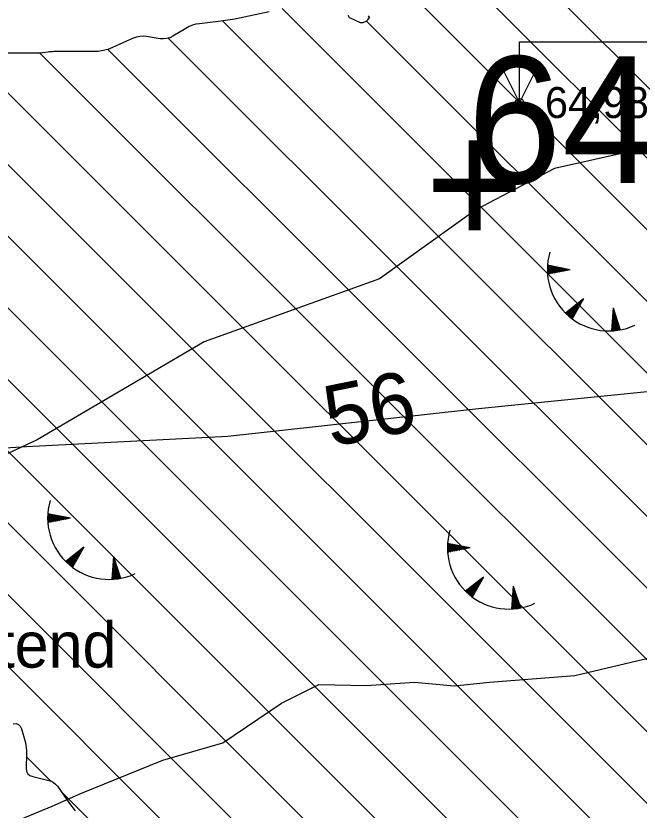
# Model space of a CAD drawing. Extents: x 532503 to 539665, y 6557663 to 6561526.
# Drawn here: x 534825.2 to 534874.3, y 6559684.9 to 6559747.6 of the extents above; entities that cross this region are included whole.
import ezdxf

# ---------------------------------------------------------------- set-up
doc = ezdxf.new("R2010")
doc.units = 0
for name, color, linetype in [('Default', 7, 'Continuous'), ('HALJASTUS', 7, 'Continuous'), ('jääkpaksus', 7, 'Continuous'), ('Kaevandatud ala', 7, 'Continuous'), ('KORGUS-EH2000', 7, 'Continuous'), ('Lamami horisontaal_EH2000', 7, 'Continuous'), ('MOOTKORG', 7, 'Continuous'), ('MOOTKORGMUU-EH2000', 7, 'Continuous'), ('MOOTMPUNKT', 7, 'Continuous'), ('RELJEEF', 7, 'Continuous')]:
    doc.layers.add(name, color=color, linetype=linetype)

# ---------------------------------------------------------------- blocks, each defined once
blk = doc.blocks.new('POINT_DISPLAY')
at = {"layer": 'Default'}
blk.add_line((0, 0), (0, 0), dxfattribs=at)

msp = doc.modelspace()

# ---------------------------------------------------------------- linework, layer by layer
at = {"layer": 'jääkpaksus'}
msp.add_lwpolyline([(534864.921, 6559740.761), (534864.921, 6559745.561), (534880.921, 6559745.561)], dxfattribs=at)
msp.add_lwpolyline([(534864.921, 6559740.761), (534863.321, 6559743.961), (534866.521, 6559743.961)], close=True, dxfattribs=at)
at = {"layer": 'Kaevandatud ala'}
for p, q in [((534851.209, 6559765.793), (534891.575, 6559725.426)), ((534846.438, 6559764.906), (534894.485, 6559716.86)), ((534841.418, 6559764.27), (534897.395, 6559708.293)), ((534846.197, 6559748.178), (534903.214, 6559691.16)), ((534841.524, 6559747.193), (534906.124, 6559682.593)), ((534852.844, 6559747.187), (534900.305, 6559699.727)), ((534837.222, 6559745.838), (534909.034, 6559674.027)), ((534815.659, 6559744.774), (534920.673, 6559639.76)), ((534827.089, 6559744.658), (534914.853, 6559656.894)), ((534832.452, 6559744.952), (534911.944, 6559665.46)), ((534821.764, 6559744.326), (534917.763, 6559648.327)), ((534812.737, 6559742.04), (534923.583, 6559631.194)), ((534809.572, 6559739.547), (534926.492, 6559622.627)), ((534806.244, 6559737.218), (534929.402, 6559614.06)), ((534803.84, 6559733.966), (534932.312, 6559605.494)), ((534801.542, 6559730.607), (534935.222, 6559596.927)), ((534798.86, 6559727.633), (534938.132, 6559588.361)), ((534797.387, 6559723.448), (534941.041, 6559579.794)), ((534826.049, 6559689.129), (534827.957, 6559687.221)), ((534828.758, 6559686.421), (534943.951, 6559571.227))]:
    msp.add_line(p, q, dxfattribs=at)
for points in [[(534845.182, 6559747.913), (534842.844, 6559747.416), (534842.474, 6559747.342), (534842.104, 6559747.276), (534841.732, 6559747.22), (534841.358, 6559747.172), (534839.693, 6559746.98), (534839.408, 6559746.931), (534839.133, 6559746.854), (534838.868, 6559746.747), (534838.613, 6559746.612), (534837.578, 6559745.99), (534837.34, 6559745.873), (534837.094, 6559745.801), (534836.838, 6559745.775), (534836.574, 6559745.794), (534835.498, 6559745.964), (534835.232, 6559745.987), (534834.971, 6559745.972), (534834.715, 6559745.919), (534834.463, 6559745.827), (534832.816, 6559745.092), (534832.455, 6559744.953), (534832.085, 6559744.853), (534831.706, 6559744.793), (534831.319, 6559744.774), (534828.203, 6559744.775), (534828.091, 6559744.773), (534827.978, 6559744.767), (534827.866, 6559744.757), (534827.755, 6559744.744), (534827.309, 6559744.681), (534827.197, 6559744.667), (534827.085, 6559744.657), (534826.973, 6559744.652), (534826.86, 6559744.65), (534823.058, 6559744.665)], [(534852.973, 6559747.601), (534853.049, 6559747.534), (534853.064, 6559747.516), (534853.07, 6559747.498), (534853.069, 6559747.478), (534853.059, 6559747.458), (534852.936, 6559747.275), (534852.909, 6559747.24), (534852.878, 6559747.21), (534852.843, 6559747.186), (534852.803, 6559747.166), (534852.555, 6559747.062), (534852.5, 6559747.045), (534852.445, 6559747.04), (534852.39, 6559747.047), (534852.335, 6559747.065), (534851.635, 6559747.379), (534851.522, 6559747.45), (534851.454, 6559747.541), (534851.429, 6559747.652)], [(534825.004, 6559691.739), (534825.234, 6559691.752), (534825.418, 6559691.691), (534825.557, 6559691.555), (534825.649, 6559691.344), (534825.929, 6559690.353), (534825.989, 6559690.105), (534826.03, 6559689.853), (534826.052, 6559689.6), (534826.055, 6559689.343), (534826.025, 6559688.236), (534826.051, 6559687.991), (534826.145, 6559687.799), (534826.307, 6559687.659), (534826.536, 6559687.571), (534827.804, 6559687.272), (534828.004, 6559687.206), (534828.183, 6559687.108), (534828.34, 6559686.979), (534828.476, 6559686.818), (534829.016, 6559686.055), (534829.122, 6559685.906), (534829.228, 6559685.758), (534829.335, 6559685.609), (534829.441, 6559685.461), (534829.869, 6559684.867)]]:
    msp.add_lwpolyline(points, dxfattribs=at)
at = {"layer": 'KORGUS-EH2000'}
msp.add_circle((534864.921, 6559740.761), 0.32, dxfattribs=at)
at = {"layer": 'Lamami horisontaal_EH2000'}
msp.add_lwpolyline([(534948.61, 6559756.736), (534944.621, 6559753.17), (534942.275, 6559750.842), (534932.369, 6559743.101), (534930.796, 6559741.554), (534928.37, 6559739.225), (534917.897, 6559733.223), (534896.45, 6559722.499), (534881.767, 6559718.623), (534861.677, 6559716.58), (534841.918, 6559714.402), (534826.048, 6559713.586), (534808.234, 6559712.485), (534790.42, 6559711.19), (534772.606, 6559709.668)], dxfattribs=at)
at = {"layer": 'RELJEEF'}
for p, q in [((534867.114, 6559727.602), (534867.432, 6559727.857)), ((534867.114, 6559727.501), (534867.535, 6559727.837)), ((534867.115, 6559727.706), (534867.329, 6559727.877)), ((534867.117, 6559727.4), (534867.638, 6559727.817)), ((534867.119, 6559727.812), (534867.226, 6559727.897)), ((534867.122, 6559727.301), (534867.741, 6559727.797)), ((534868.906, 6559727.572), (534867.125, 6559727.916)), ((534867.16, 6559727.23), (534867.845, 6559727.778)), ((534867.33, 6559727.263), (534867.948, 6559727.758)), ((534867.499, 6559727.296), (534868.051, 6559727.738)), ((534867.669, 6559727.329), (534868.154, 6559727.718)), ((534867.838, 6559727.363), (534868.257, 6559727.698)), ((534868.008, 6559727.396), (534868.36, 6559727.678)), ((534868.178, 6559727.429), (534868.463, 6559727.658)), ((534868.347, 6559727.463), (534868.567, 6559727.638)), ((534868.517, 6559727.496), (534868.67, 6559727.618)), ((534868.687, 6559727.529), (534868.773, 6559727.598)), ((534868.906, 6559727.572), (534867.127, 6559727.223)), ((534869.969, 6559725.268), (534868.547, 6559724.142)), ((534869.969, 6559725.268), (534869.073, 6559723.691)), ((534869.773, 6559724.923), (534869.78, 6559725.118)), ((534869.858, 6559725.073), (534869.862, 6559725.183)), ((534868.933, 6559723.799), (534868.956, 6559724.466)), ((534869.011, 6559723.738), (534869.038, 6559724.531)), ((534869.09, 6559723.72), (534869.121, 6559724.596)), ((534869.175, 6559723.87), (534869.203, 6559724.661)), ((534869.261, 6559724.021), (534869.286, 6559724.727)), ((534869.346, 6559724.171), (534869.368, 6559724.792)), ((534869.431, 6559724.321), (534869.45, 6559724.857)), ((534869.517, 6559724.472), (534869.533, 6559724.922)), ((534869.602, 6559724.622), (534869.615, 6559724.988)), ((534869.687, 6559724.772), (534869.697, 6559725.053)), ((534872.312, 6559724.551), (534872.176, 6559722.742)), ((534872.312, 6559724.551), (534872.865, 6559722.824)), ((534868.622, 6559724.069), (534868.627, 6559724.205)), ((534868.7, 6559723.997), (534868.709, 6559724.27)), ((534868.777, 6559723.928), (534868.791, 6559724.335)), ((534868.855, 6559723.862), (534868.874, 6559724.401)), ((534872.644, 6559723.514), (534872.262, 6559723.891)), ((534872.591, 6559723.679), (534872.27, 6559723.996)), ((534872.538, 6559723.844), (534872.278, 6559724.101)), ((534872.486, 6559724.008), (534872.286, 6559724.206)), ((534872.433, 6559724.173), (534872.294, 6559724.31)), ((534872.38, 6559724.337), (534872.302, 6559724.415)), ((534872.69, 6559722.794), (534872.215, 6559723.263)), ((534872.787, 6559722.81), (534872.223, 6559723.368)), ((534872.854, 6559722.856), (534872.231, 6559723.472)), ((534872.802, 6559723.02), (534872.239, 6559723.577)), ((534872.749, 6559723.185), (534872.247, 6559723.682)), ((534872.696, 6559723.35), (534872.255, 6559723.787)), ((534872.281, 6559722.748), (534872.184, 6559722.844)), ((534872.386, 6559722.756), (534872.192, 6559722.949)), ((534872.489, 6559722.767), (534872.2, 6559723.053)), ((534872.591, 6559722.779), (534872.207, 6559723.158)), ((534827.712, 6559708), (534828.03, 6559708.255)), ((534827.712, 6559707.898), (534828.133, 6559708.235)), ((534827.713, 6559708.104), (534827.927, 6559708.275)), ((534827.715, 6559707.798), (534828.236, 6559708.215)), ((534827.717, 6559708.21), (534827.824, 6559708.295)), ((534827.72, 6559707.699), (534828.339, 6559708.195)), ((534829.504, 6559707.97), (534827.723, 6559708.314)), ((534827.758, 6559707.627), (534828.442, 6559708.175)), ((534829.504, 6559707.97), (534827.725, 6559707.621)), ((534827.927, 6559707.661), (534828.546, 6559708.155)), ((534828.097, 6559707.694), (534828.649, 6559708.135)), ((534828.267, 6559707.727), (534828.752, 6559708.116)), ((534828.436, 6559707.76), (534828.855, 6559708.096)), ((534828.606, 6559707.794), (534828.958, 6559708.076)), ((534828.776, 6559707.827), (534829.061, 6559708.056)), ((534828.945, 6559707.86), (534829.164, 6559708.036)), ((534829.115, 6559707.894), (534829.268, 6559708.016)), ((534829.284, 6559707.927), (534829.371, 6559707.996)), ((534830.567, 6559705.666), (534829.145, 6559704.539)), ((534830.567, 6559705.666), (534829.671, 6559704.088)), ((534859.233, 6559705.657), (534859.552, 6559705.911)), ((534859.234, 6559705.555), (534859.655, 6559705.891)), ((534859.235, 6559705.76), (534859.448, 6559705.931)), ((534859.237, 6559705.454), (534859.758, 6559705.871)), ((534859.239, 6559705.866), (534859.345, 6559705.951)), ((534859.241, 6559705.355), (534859.861, 6559705.851)), ((534861.026, 6559705.626), (534859.245, 6559705.97)), ((534859.28, 6559705.284), (534859.964, 6559705.832)), ((534859.449, 6559705.317), (534860.067, 6559705.812)), ((534859.619, 6559705.35), (534860.17, 6559705.792)), ((534859.788, 6559705.383), (534860.274, 6559705.772)), ((534859.958, 6559705.417), (534860.377, 6559705.752)), ((534860.128, 6559705.45), (534860.48, 6559705.732)), ((534860.297, 6559705.483), (534860.583, 6559705.712)), ((534860.467, 6559705.517), (534860.686, 6559705.692)), ((534860.637, 6559705.55), (534860.789, 6559705.672)), ((534829.773, 6559704.268), (534829.801, 6559705.059)), ((534829.859, 6559704.418), (534829.883, 6559705.124)), ((534829.944, 6559704.569), (534829.966, 6559705.19)), ((534830.029, 6559704.719), (534830.048, 6559705.255)), ((534830.115, 6559704.869), (534830.13, 6559705.32)), ((534830.2, 6559705.02), (534830.213, 6559705.385)), ((534830.285, 6559705.17), (534830.295, 6559705.451)), ((534830.371, 6559705.32), (534830.377, 6559705.516)), ((534830.456, 6559705.471), (534830.46, 6559705.581)), ((534861.026, 6559705.626), (534859.247, 6559705.277)), ((534860.806, 6559705.583), (534860.892, 6559705.652)), ((534829.22, 6559704.466), (534829.225, 6559704.603)), ((534829.297, 6559704.395), (534829.307, 6559704.668)), ((534829.375, 6559704.326), (534829.389, 6559704.733)), ((534829.453, 6559704.26), (534829.472, 6559704.798)), ((534829.531, 6559704.196), (534829.554, 6559704.864)), ((534829.608, 6559704.136), (534829.636, 6559704.929)), ((534829.688, 6559704.118), (534829.719, 6559704.994)), ((534832.91, 6559704.949), (534832.774, 6559703.14)), ((534833.136, 6559704.241), (534832.876, 6559704.499)), ((534833.083, 6559704.406), (534832.884, 6559704.603)), ((534833.031, 6559704.571), (534832.892, 6559704.708)), ((534832.978, 6559704.735), (534832.9, 6559704.813)), ((534832.91, 6559704.949), (534833.463, 6559703.222)), ((534833.452, 6559703.254), (534832.829, 6559703.87)), ((534833.4, 6559703.418), (534832.837, 6559703.975)), ((534833.347, 6559703.583), (534832.845, 6559704.08)), ((534833.294, 6559703.747), (534832.852, 6559704.184)), ((534833.242, 6559703.912), (534832.86, 6559704.289)), ((534833.189, 6559704.077), (534832.868, 6559704.394)), ((534832.879, 6559703.146), (534832.782, 6559703.242)), ((534832.984, 6559703.154), (534832.79, 6559703.346)), ((534833.087, 6559703.165), (534832.797, 6559703.451)), ((534833.188, 6559703.177), (534832.805, 6559703.556)), ((534833.288, 6559703.191), (534832.813, 6559703.661)), ((534833.385, 6559703.207), (534832.821, 6559703.765)), ((534862.088, 6559703.322), (534860.666, 6559702.196)), ((534862.088, 6559703.322), (534861.193, 6559701.745)), ((534861.892, 6559702.977), (534861.899, 6559703.172)), ((534861.978, 6559703.127), (534861.981, 6559703.237)), ((534861.13, 6559701.792), (534861.158, 6559702.585)), ((534861.21, 6559701.774), (534861.24, 6559702.65)), ((534861.295, 6559701.924), (534861.323, 6559702.716)), ((534861.38, 6559702.075), (534861.405, 6559702.781)), ((534861.466, 6559702.225), (534861.487, 6559702.846)), ((534861.551, 6559702.375), (534861.57, 6559702.911)), ((534861.636, 6559702.526), (534861.652, 6559702.976)), ((534861.722, 6559702.676), (534861.734, 6559703.042)), ((534861.807, 6559702.826), (534861.817, 6559703.107)), ((534864.431, 6559702.605), (534864.296, 6559700.796)), ((534864.431, 6559702.605), (534864.984, 6559700.878)), ((534860.742, 6559702.123), (534860.746, 6559702.259)), ((534860.819, 6559702.051), (534860.829, 6559702.324)), ((534860.897, 6559701.982), (534860.911, 6559702.389)), ((534860.974, 6559701.916), (534860.993, 6559702.455)), ((534861.052, 6559701.853), (534861.076, 6559702.52)), ((534864.763, 6559701.568), (534864.382, 6559701.945)), ((534864.711, 6559701.733), (534864.39, 6559702.05)), ((534864.658, 6559701.898), (534864.398, 6559702.155)), ((534864.605, 6559702.062), (534864.406, 6559702.26)), ((534864.552, 6559702.227), (534864.413, 6559702.364)), ((534864.5, 6559702.392), (534864.421, 6559702.469)), ((534864.81, 6559700.848), (534864.335, 6559701.317)), ((534864.907, 6559700.864), (534864.343, 6559701.422)), ((534864.974, 6559700.91), (534864.351, 6559701.526)), ((534864.921, 6559701.074), (534864.358, 6559701.631)), ((534864.869, 6559701.239), (534864.366, 6559701.736)), ((534864.816, 6559701.404), (534864.374, 6559701.841)), ((534864.4, 6559700.802), (534864.303, 6559700.898)), ((534864.506, 6559700.81), (534864.311, 6559701.003)), ((534864.609, 6559700.821), (534864.319, 6559701.107)), ((534864.71, 6559700.833), (534864.327, 6559701.212))]:
    msp.add_line(p, q, dxfattribs=at)
for points in [[(534888.706, 6559736.157), (534883.266, 6559737.261), (534876.998, 6559737.256), (534874.032, 6559736.971), (534867.685, 6559735.543), (534861.484, 6559732.298), (534853.872, 6559726.838), (534840.066, 6559721.88), (534826.892, 6559714.144), (534815.845, 6559709.003), (534799.6, 6559700.543), (534787.872, 6559693.35)], [(534819.996, 6559681.909), (534828.078, 6559685.25), (534830.371, 6559686.262), (534836.787, 6559688.866), (534841.535, 6559690.25), (534846.154, 6559693.366), (534849.09, 6559694.843), (534852.845, 6559694.774), (534856.635, 6559695.014), (534859.775, 6559694.726), (534862.564, 6559695.014), (534869.29, 6559695.554), (534880.167, 6559698.13)]]:
    msp.add_lwpolyline(points, dxfattribs=at)
for centre in [(534871.957, 6559727.581), (534832.555, 6559707.978), (534864.077, 6559705.635)]:
    msp.add_arc(centre, 4.844, 163.42341, 295.17451, dxfattribs=at)

# ---------------------------------------------------------------- block references
at = {"layer": 'MOOTKORGMUU-EH2000'}
msp.add_blockref('POINT_DISPLAY', (534860.811, 6559734.399), dxfattribs=at)

# ---------------------------------------------------------------- texts
at = {"layer": 'HALJASTUS'}
msp.add_text('Katend', height=3.6, dxfattribs=at).set_placement((534817.881, 6559696.172))
at = {"layer": 'KORGUS-EH2000'}
msp.add_text('64,98 ', height=2.45, dxfattribs=at).set_placement((534866.921, 6559739.536))
at = {"layer": 'Lamami horisontaal_EH2000'}
msp.add_text('56', height=4.8, rotation=11.46112, dxfattribs=at).set_placement((534850.055, 6559713.564))
at = {"layer": 'MOOTKORG'}
msp.add_text('64.88', height=10, dxfattribs=at).set_placement((534860.811, 6559734.399))
at = {"layer": 'MOOTMPUNKT'}
msp.add_text('+', height=10, dxfattribs=at).set_placement((534857.478, 6559729.399))

doc.saveas('drawing.dxf')
